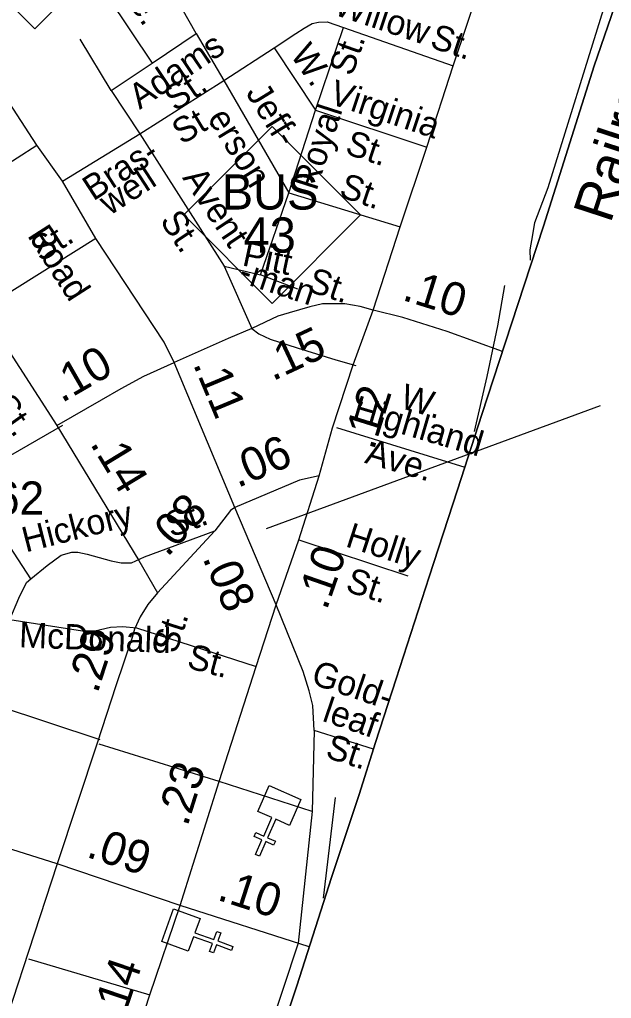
# Model space of a CAD drawing. Extents: x 2220236 to 2384410, y 720751 to 894131.
# Drawn here: x 2355726 to 2357956, y 800551 to 804239 of the extents above; entities that cross this region are included whole.
import ezdxf

# ---------------------------------------------------------------- set-up
doc = ezdxf.new("R2010")
doc.units = 0
doc.layers.add('Default', color=7, linetype='Continuous')

msp = doc.modelspace()

# ---------------------------------------------------------------- linework, layer by layer
at = {"layer": 'Default'}
for p, q in [((2355801.6, 804710.4), (2356225.1, 804075.2)), ((2356391.1, 804186.7), (2356338, 804280)), ((2356841.7, 803898.4), (2356946.8, 804209.4)), ((2356946.8, 804209.4), (2357359.8, 804064.9)), ((2356225.1, 804075.2), (2356391.1, 804186.7)), ((2356391.1, 804186.7), (2356495.3, 804009.9)), ((2356070.5, 803972.6), (2355953.5, 804165.5)), ((2356495.3, 804009.9), (2356685.6, 804132.3)), ((2356685.6, 804132.3), (2356841.7, 803898.4)), ((2356070.5, 803972.6), (2356225.1, 804075.2)), ((2356178.5, 803809.2), (2356495.3, 804009.9)), ((2356495.3, 804009.9), (2356740.8, 803585.9)), ((2356070.5, 803972.6), (2356178.5, 803809.2)), ((2356740.8, 803585.9), (2356841.7, 803898.4)), ((2356841.7, 803898.4), (2357261.3, 803758)), ((2355887.9, 803630.8), (2356178.5, 803809.2)), ((2356178.5, 803809.2), (2356496.3, 803309.7)), ((2355344, 803480.3), (2355790.4, 803765.6)), ((2356634.3, 803277.4), (2356740.8, 803585.9)), ((2356740.8, 803585.9), (2357160.3, 803458.1)), ((2356012.6, 803414.4), (2355579.9, 803143.2)), ((2356496.3, 803309.7), (2356601.2, 803075.4)), ((2356496.3, 803309.7), (2356634.3, 803277.4)), ((2356774.7, 803223.7), (2356634.3, 803277.4)), ((2356536.6, 802401.1), (2356308, 802947.4)), ((2356656.2, 802321), (2357915.4, 802785)), ((2356920.6, 802702.1), (2357403.9, 802552.7)), ((2355768, 802131.9), (2355529.6, 802496.9)), ((2356692.7, 802033.8), (2356536.6, 802401.1)), ((2356196.8, 802215), (2356461.6, 802312.2)), ((2356777.9, 802278.4), (2357189.4, 802143.1)), ((2356166.1, 801946.8), (2356617.8, 801801)), ((2356029.3, 801525.3), (2355587.1, 801670.8)), ((2356836.2, 801560.3), (2356828.3, 801255)), ((2357060.1, 801490.2), (2356836.2, 801560.3)), ((2356478.2, 801367.8), (2356025.3, 801509.3)), ((2356828.3, 801255), (2356478.2, 801367.8)), ((2356915.5, 801307.9), (2356869.6, 800928.3)), ((2356330.7, 800901.4), (2355867.9, 801058.1)), ((2356817.1, 800744.7), (2356330.7, 800901.4)), ((2355759.2, 800700.3), (2356216.4, 800564.5))]:
    msp.add_line(p, q, dxfattribs=at)
for points in [[(2356308, 802947.4), (2356270.2, 803024), (2356012.6, 803414.4), (2355887.9, 803630.8), (2355790.4, 803765.6), (2355507.3, 804202.1), (2355362.5, 804434.3), (2355160.9, 804731.8), (2354963.2, 805055.2), (2354676.1, 805485.7), (2354434, 805830.5), (2354250.4, 806100), (2353919.2, 806542.8)], [(2353682, 806503.7), (2353791.9, 806122.5), (2353838.8, 805926), (2353869.9, 805835.6), (2353914.4, 805743.6), (2353994.4, 805616.1), (2354148, 805366.9), (2354259.2, 805203.8), (2354519.5, 804790.9), (2354727.5, 804455.6), (2355061.7, 803929.9), (2355347, 803483.3), (2355582.9, 803146.2), (2355866.4, 802709.3)], [(2356683.2, 800333.5), (2356770.6, 800597.6), (2356830.4, 800786.7), (2356901.6, 801006.1), (2357006, 801319.7), (2357067.7, 801514.5), (2357144.6, 801754.8), (2357269, 802139.6), (2357376.3, 802467.4), (2357468.4, 802751.5), (2357555.8, 803019.4), (2357701, 803461.2), (2357890.9, 804065.5), (2357994.4, 804364.8), (2358072.3, 804609.9), (2358151.1, 804850.3), (2358246.9, 805155.3), (2358337.1, 805422.3), (2358405.5, 805638.9), (2358495.7, 805900.2)], [(2358495.7, 805900.2), (2358405.5, 805638.9), (2358337.1, 805422.3), (2358246.9, 805155.3), (2358151.1, 804850.3), (2358072.3, 804609.9), (2357994.4, 804364.8), (2357890.9, 804065.5), (2357701, 803461.2), (2357555.8, 803019.4), (2357468.4, 802751.5), (2357376.3, 802467.4), (2357269, 802139.6), (2357144.6, 801754.8), (2357067.7, 801514.5), (2357006, 801319.7), (2356901.6, 801006.1), (2356830.4, 800786.7), (2356770.6, 800597.6), (2356683.2, 800333.5)], [(2357057.8, 803144), (2357160.3, 803458.1), (2357261.3, 803758), (2357359.8, 804064.9), (2357465.5, 804380.6), (2357524.7, 804550.2), (2357604.9, 804804), (2357707.4, 805121.2), (2357772.5, 805322.8)], [(2357651.6, 803332.5), (2357650.4, 803372.2), (2357659.8, 803428.2), (2357667.3, 803474.3), (2357717.7, 803606.8), (2357933.2, 804297.1)], [(2356685.6, 804132.3), (2356767, 804187.3), (2356798.8, 804207.6), (2356828.5, 804224), (2356852.5, 804230.2), (2356884.5, 804230.7), (2356946.8, 804209.4)], [(2355867.9, 801058.1), (2355433.3, 801194.2), (2355005.8, 801339), (2354686.5, 801445.1), (2354532, 801497.3), (2354233, 801591.6), (2353731.1, 801759.6), (2353201.2, 801935), (2352868, 802047.1), (2352538.9, 802151.1), (2351878.4, 802371), (2351433, 802506.8), (2350991.9, 802650.3), (2350559.5, 802789.4), (2349666.5, 803100.7), (2349612.9, 803132.7), (2349568.5, 803170.3), (2349530.8, 803209.1), (2349493.2, 803261.6), (2349427.1, 803382.5), (2349307.3, 803662.3)], [(2357440.5, 802687.5), (2357488.3, 802894.4), (2357527.9, 803084.7), (2357554.1, 803237)], [(2357057.8, 803144), (2357009.3, 803158.5), (2356952.1, 803167.7), (2356867.8, 803168.5), (2356819.7, 803156.7), (2356742.4, 803134.6), (2356699, 803121.2), (2356601.2, 803075.4), (2356511.3, 803037.5), (2356443.5, 803007.5), (2356308, 802947.4)], [(2356854.9, 802520.3), (2356905.6, 802700.7), (2356982.8, 802937.8), (2357057.8, 803144)], [(2357545.5, 802988.1), (2357337.6, 803063.9), (2357169.7, 803116.3), (2357057.8, 803144)], [(2356601.2, 803075.4), (2356628, 803054.9), (2356670.6, 803034.4), (2356771.6, 803002.8), (2356918.2, 802957), (2356993, 802935.4)], [(2355866.4, 802709.3), (2356034.3, 802807), (2356108.5, 802849.6), (2356193.8, 802895.2), (2356308, 802947.4)], [(2355529.6, 802496.9), (2355593.2, 802541.7), (2355889, 802711.2)], [(2355866.4, 802709.3), (2356175, 802201.5), (2356245.9, 802079.2)], [(2356854.9, 802520.3), (2356781.3, 802504), (2356536.6, 802401.1)], [(2356692.7, 802033.8), (2356777.9, 802278.4), (2356854.9, 802520.3)], [(2356536.6, 802401.1), (2356520.7, 802388.9), (2356461.6, 802312.2), (2356245.9, 802079.2)], [(2355768, 802131.9), (2355829.4, 802182.6), (2355882.8, 802221.2), (2355922.8, 802231.8), (2355944.8, 802231.9), (2355980.9, 802224.4), (2356071.2, 802199.5), (2356109.1, 802192), (2356147.1, 802192.4), (2356196.8, 802215)], [(2355689.6, 801978.5), (2355723, 802059.4), (2355752.2, 802117.8), (2355768, 802131.9)], [(2356245.9, 802079.2), (2356208.8, 802035), (2356179.7, 801988.9), (2356159.2, 801942.3), (2356149.6, 801910.2), (2356089, 801728.3), (2356018.8, 801512.2), (2355867.9, 801058.1)], [(2356330.7, 800901.4), (2356478.2, 801367.8), (2356617.8, 801801), (2356692.7, 802033.8)], [(2356836.2, 801560.3), (2356831.5, 801655), (2356817.3, 801710.3), (2356795.2, 801782.8), (2356692.7, 802033.8)], [(2355689.6, 801978.5), (2355962.5, 801935.9), (2356009.8, 801935.9), (2356068.1, 801950.1), (2356115.4, 801951.7), (2356166.1, 801946.8)], [(2356828.3, 801255), (2356776.3, 800758.4), (2356548.6, 800072.1), (2356390.7, 799602.6)], [(2355867.9, 801058.1), (2355759.7, 800727.7), (2355640.4, 800366.3)], [(2356100.5, 800208.6), (2356216.4, 800564.5), (2356330.7, 800901.4)]]:
    msp.add_lwpolyline(points, dxfattribs=at)
for points in [[(2355450.6, 804537.6), (2355783.6, 804870.6), (2356116.6, 804537.6), (2355783.6, 804204.6)], [(2356345.3, 803503), (2356678.3, 803836), (2357011.3, 803503), (2356678.3, 803170)], [(2356743.4, 801202.9), (2356691.3, 801225.8), (2356660.5, 801156.1), (2356689.8, 801143.2), (2356683.4, 801128.6), (2356654.1, 801141.5), (2356629.8, 801086.5), (2356615.1, 801092.9), (2356639.4, 801148), (2356610.1, 801160.9), (2356616.6, 801175.5), (2356645.9, 801162.6), (2356676.6, 801232.2), (2356623.9, 801255.6), (2356666.9, 801353), (2356786.4, 801300.3)], [(2356405.8, 800852), (2356386.6, 800798.4), (2356458.2, 800772.6), (2356469.1, 800802.7), (2356484.1, 800797.3), (2356473.2, 800767.2), (2356529.8, 800746.8), (2356524.4, 800731.7), (2356467.8, 800752.1), (2356456.9, 800722), (2356441.9, 800727.4), (2356452.8, 800757.5), (2356381.1, 800783.4), (2356361.5, 800729.2), (2356261.3, 800765.3), (2356305.6, 800888.1)]]:
    msp.add_lwpolyline(points, close=True, dxfattribs=at)

# ---------------------------------------------------------------- texts
for s, height, rotation, p in [('Ave.', 95, 303.4207, (2356055.4, 804421.1)), ('Willow', 95, 341.5411, (2356905, 804259.5)), ('St.', 95, 341.5411, (2357268, 804135.8)), ('Railroad', 150, 71.9504, (2357952.8, 803468.3)), ('Adams', 95, 33.8525, (2356178.4, 803898.7)), ('W.', 95, 304.3803, (2356743.3, 804107.2)), ('St.', 95, 70.6462, (2356978.9, 804022.7)), ('St.', 95, 33.8525, (2356312.5, 803890.2)), ('Jeff-', 95, 301.5355, (2356576.4, 803963.2)), ('Virginia ', 95, 341.4868, (2356887.9, 803924.6)), ('Royal', 95, 72.1525, (2356844.6, 803590.9)), ('St.', 95, 30.9661, (2356337.3, 803766)), ('erson', 95, 301.5355, (2356432.2, 803868.4)), ('St.', 95, 341.4868, (2356948.3, 803735.2)), ('Bras-', 95, 33.032, (2356003.6, 803553.6)), ('well', 95, 33.032, (2356065.4, 803499.2)), ('Avent', 95, 303.716, (2356337.3, 803643)), ('St.', 95, 340.9702, (2356926, 803573.8)), ('St.', 95, 303.716, (2356252.2, 803481.2)), ('Road', 95, 302.6741, (2355752.8, 803426)), ('St.', 95, 32.078, (2355805.8, 803323.5)), ('Pitt', 95, 347.964, (2356561.2, 803313.8)), ('-man', 95, 341.6459, (2356546.4, 803252.2)), ('St.', 95, 341.6459, (2356805.7, 803217.6)), ('.10', 125, 342.654, (2357163.8, 803183.7)), ('.15', 125, 25.0816, (2356679.7, 802875.5)), ('.10', 125, 29.8698, (2355884.6, 802793)), ('.11', 125, 292.7034, (2356378.3, 802941.3)), ('.12', 125, 72.7496, (2357060.6, 802613.1)), ('W.', 95, 343.5978, (2357155, 802777.4)), ('St.', 95, 305.5841, (2355619.1, 802785.7)), ('Highland', 95, 343.5978, (2356975.2, 802733.4)), ('.06', 125, 22.8074, (2356547.4, 802473.5)), ('.14', 125, 301.2829, (2355989.4, 802641.5)), ('Ave.', 95, 343.5978, (2357023, 802569.8)), ('.08', 125, 47.2124, (2356282.4, 802210.6)), ('Hickory', 95, 14.24, (2355748.8, 802231.1)), ('St.', 95, 20.1563, (2356297.4, 802286.9)), ('Holly', 95, 342.0233, (2356950.1, 802255.2)), ('.10', 125, 70.8036, (2356883.1, 802010.3)), ('.08', 125, 293.0259, (2356413.9, 802210.5)), ('St.', 95, 342.0233, (2356950.1, 802086.4)), ('McDonald', 95, 357.8429, (2355722.6, 801873.8)), ('St.', 95, 71.8095, (2356315.5, 801846.3)), ('.29', 125, 72.0187, (2356019.1, 801696.5)), ('St.', 95, 344.9256, (2356352.4, 801797.6)), ('Gold-', 95, 341.194, (2356819.7, 801737.6)), ('leaf', 95, 341.194, (2356862.5, 801597.4)), ('St.', 95, 341.9943, (2356874.5, 801459.8)), ('.23', 125, 72.4525, (2356358.1, 801195.4)), ('.09', 125, 341.7673, (2355973.4, 801084.9)), ('.10', 125, 342.1341, (2356466.2, 800923.4)), ('.14', 125, 71.2549, (2356113.4, 800455.5))]:
    msp.add_text(s, height=height, rotation=rotation, dxfattribs=at).set_placement(p)
for s, height, p in [('BUS', 132.5, (2356487.8, 803523.5)), ('43', 132.5, (2356569.8, 803361.2)), ('1862', 125, (2355446.8, 802373.9))]:
    msp.add_text(s, height=height, dxfattribs=at).set_placement(p)

doc.saveas('drawing.dxf')
